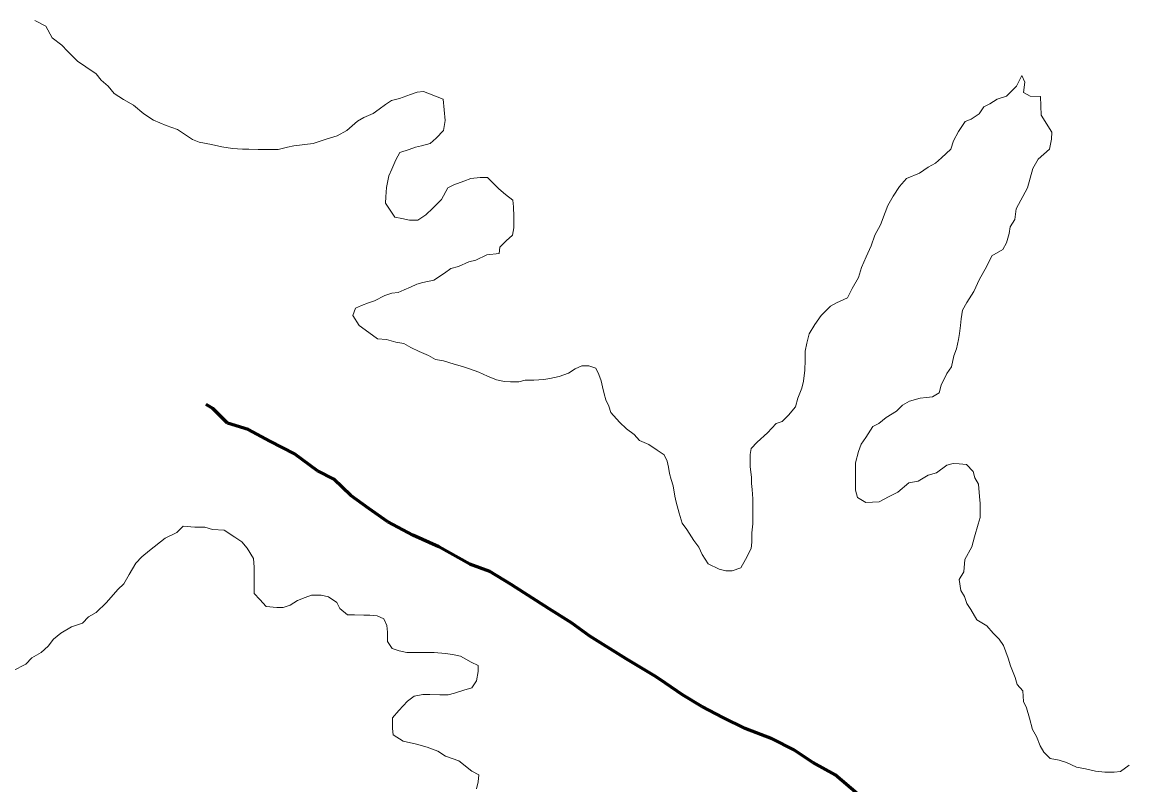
# Model space of a CAD drawing. Extents: x 553962 to 842807, y 8883888 to 9032388.
# Drawn here: x 803783.7 to 804140.5, y 9014871.9 to 9015118 of the extents above; entities that cross this region are included whole.
import ezdxf

# ---------------------------------------------------------------- set-up
doc = ezdxf.new("R2010")
doc.units = 0
doc.header["$LTSCALE"] = 160
doc.linetypes.add('LONG_DASH_SHORT_DASH', pattern=[9.9, 6, -1.2, 1.5, -1.2])
doc.layers.add('60', color=7, linetype='Continuous', lineweight=13)

msp = doc.modelspace()

# ---------------------------------------------------------------- linework, layer by layer
at = {"layer": '60'}
for points in [[(803919.5, 9015093.1), (803913.2, 9015095.6), (803911.2, 9015095.4), (803909, 9015094.6), (803905.4, 9015093.4), (803902.9, 9015092.7), (803900.9, 9015091.4), (803898.9, 9015089.9), (803896.9, 9015088.5), (803893.9, 9015087.2), (803891.9, 9015086), (803888.4, 9015083), (803885.3, 9015081.3), (803882.1, 9015080.3), (803877.6, 9015078.8), (803871.3, 9015078.1), (803869.3, 9015077.6), (803866.3, 9015076.9), (803862.8, 9015076.9), (803859.8, 9015076.9), (803856.8, 9015077), (803854.8, 9015077), (803851.6, 9015077.2), (803848.1, 9015077.8), (803844.8, 9015078.5), (803840.8, 9015079.3), (803838.6, 9015080.1), (803833.8, 9015083.4), (803830.1, 9015084.6), (803826.1, 9015086.4), (803822.9, 9015088.4), (803819.6, 9015091.2), (803816.4, 9015093), (803813.4, 9015095), (803811.4, 9015097.3), (803809.2, 9015099.3), (803807.5, 9015101.3), (803804.2, 9015103.6), (803801.5, 9015105.4), (803798.3, 9015108.6), (803796.5, 9015110.6), (803793.3, 9015112.9), (803791.3, 9015116.7), (803787.8, 9015118.5)], [(803919.5, 9015093.1), (803913.2, 9015095.6), (803911.2, 9015095.4), (803909, 9015094.6), (803905.4, 9015093.4), (803902.9, 9015092.7), (803900.9, 9015091.4), (803898.9, 9015089.9), (803896.9, 9015088.5), (803893.9, 9015087.2), (803891.9, 9015086), (803888.4, 9015083), (803885.3, 9015081.3), (803882.1, 9015080.3), (803877.6, 9015078.8), (803871.3, 9015078.1), (803869.3, 9015077.6), (803866.3, 9015076.9), (803862.8, 9015076.9), (803859.8, 9015076.9), (803856.8, 9015077), (803854.8, 9015077), (803851.6, 9015077.2), (803848.1, 9015077.8), (803844.8, 9015078.5), (803840.8, 9015079.3), (803838.6, 9015080.1), (803833.8, 9015083.4), (803830.1, 9015084.6), (803826.1, 9015086.4), (803822.9, 9015088.4), (803819.6, 9015091.2), (803816.4, 9015093), (803813.4, 9015095), (803811.4, 9015097.3), (803809.2, 9015099.3), (803807.5, 9015101.3), (803804.2, 9015103.6), (803801.5, 9015105.4), (803798.3, 9015108.6), (803796.5, 9015110.6), (803793.3, 9015112.9), (803791.3, 9015116.7), (803787.8, 9015118.5)], [(804112.5, 9015088), (804112.3, 9015094), (804109, 9015094.1), (804106.8, 9015095.3), (804107.3, 9015098.6), (804106.3, 9015100.8), (804104.6, 9015097.3), (804101.3, 9015094.1), (804098.3, 9015093.1), (804096, 9015091.6), (804094, 9015090.7), (804092.5, 9015088.4), (804090, 9015086.7), (804088, 9015085.9), (804085.9, 9015082.7), (804084.2, 9015079.7), (804083.4, 9015077), (804080.4, 9015074.2), (804078.4, 9015072.5), (804076.1, 9015071.2), (804073.3, 9015069.3), (804069.1, 9015067.5), (804066.8, 9015065), (804064.8, 9015061.8), (804063, 9015058.8), (804062.2, 9015056.6), (804060.7, 9015052.6), (804058.9, 9015049.3), (804057.7, 9015045.8), (804056.1, 9015042.3), (804054.6, 9015038.8), (804053.6, 9015035.6), (804051.5, 9015032.1), (804050, 9015029.1), (804046.5, 9015027.4), (804044.5, 9015026.4), (804041.5, 9015023.4), (804039.5, 9015020.4), (804037.7, 9015017.4), (804036.9, 9015014.4), (804036.4, 9015011.9), (804036.4, 9015008.9), (804036.3, 9015005.7), (804035.8, 9015002.2), (804035.3, 9014999.9), (804034, 9014996.7), (804033.2, 9014993.9), (804031, 9014991.2), (804029, 9014989.2), (804027, 9014988.5), (804024.2, 9014985.5), (804020.9, 9014982.5), (804018.9, 9014980.5), (804018.6, 9014978.5), (804018.6, 9014976.5), (804018.6, 9014974.5), (804019.1, 9014971.2), (804019.1, 9014969.2), (804019.3, 9014967.2), (804019.5, 9014964.2), (804019.5, 9014962), (804019.5, 9014958.7), (804019.5, 9014956.2), (804019.2, 9014953.2), (804019.2, 9014950.2), (804018.9, 9014948.2), (804017.1, 9014944.7), (804015.6, 9014942), (804012.8, 9014941), (804010.8, 9014941), (804008.6, 9014941.5), (804005.1, 9014943.3), (804003.1, 9014946.3), (804002.1, 9014948.6), (804000.4, 9014950.8), (803998.2, 9014954.3), (803996.7, 9014956.4), (803995.7, 9014959.6), (803994.7, 9014963.1), (803994.3, 9014965.1), (803993.8, 9014968.4), (803993.1, 9014970.4), (803992.6, 9014972.4), (803992.3, 9014974.4), (803991.8, 9014976.4), (803990.9, 9014978.4), (803988.6, 9014979.9), (803985.9, 9014981.7), (803982.9, 9014983), (803981.2, 9014985), (803978.7, 9014986.8), (803976.4, 9014989), (803973.7, 9014992.1), (803973, 9014994.1), (803972, 9014996.1), (803971.5, 9014998.1), (803971, 9015000.3), (803970.5, 9015002.3), (803969.8, 9015004.3), (803968.8, 9015006.4), (803966.6, 9015007.1)], [(804112.5, 9015088), (804112.3, 9015094), (804109, 9015094.1), (804106.8, 9015095.3), (804107.3, 9015098.6), (804106.3, 9015100.8), (804104.6, 9015097.3), (804101.3, 9015094.1), (804098.3, 9015093.1), (804096, 9015091.6), (804094, 9015090.7), (804092.5, 9015088.4), (804090, 9015086.7), (804088, 9015085.9), (804085.9, 9015082.7), (804084.2, 9015079.7), (804083.4, 9015077), (804080.4, 9015074.2), (804078.4, 9015072.5), (804076.1, 9015071.2), (804073.3, 9015069.3), (804069.1, 9015067.5), (804066.8, 9015065), (804064.8, 9015061.8), (804063, 9015058.8), (804062.2, 9015056.6), (804060.7, 9015052.6), (804058.9, 9015049.3), (804057.7, 9015045.8), (804056.1, 9015042.3), (804054.6, 9015038.8), (804053.6, 9015035.6), (804051.5, 9015032.1), (804050, 9015029.1), (804046.5, 9015027.4), (804044.5, 9015026.4), (804041.5, 9015023.4), (804039.5, 9015020.4), (804037.7, 9015017.4), (804036.9, 9015014.4), (804036.4, 9015011.9), (804036.4, 9015008.9), (804036.3, 9015005.7), (804035.8, 9015002.2), (804035.3, 9014999.9), (804034, 9014996.7), (804033.2, 9014993.9), (804031, 9014991.2), (804029, 9014989.2), (804027, 9014988.5), (804024.2, 9014985.5), (804020.9, 9014982.5), (804018.9, 9014980.5), (804018.6, 9014978.5), (804018.6, 9014976.5), (804018.6, 9014974.5), (804019.1, 9014971.2), (804019.1, 9014969.2), (804019.3, 9014967.2), (804019.5, 9014964.2), (804019.5, 9014962), (804019.5, 9014958.7), (804019.5, 9014956.2), (804019.2, 9014953.2), (804019.2, 9014950.2), (804018.9, 9014948.2), (804017.1, 9014944.7), (804015.6, 9014942), (804012.8, 9014941), (804010.8, 9014941), (804008.6, 9014941.5), (804005.1, 9014943.3), (804003.1, 9014946.3), (804002.1, 9014948.6), (804000.4, 9014950.8), (803998.2, 9014954.3), (803996.7, 9014956.4), (803995.7, 9014959.6), (803994.7, 9014963.1), (803994.3, 9014965.1), (803993.8, 9014968.4), (803993.1, 9014970.4), (803992.6, 9014972.4), (803992.3, 9014974.4), (803991.8, 9014976.4), (803990.9, 9014978.4), (803988.6, 9014979.9), (803985.9, 9014981.7), (803982.9, 9014983), (803981.2, 9014985), (803978.7, 9014986.8), (803976.4, 9014989), (803973.7, 9014992.1), (803973, 9014994.1), (803972, 9014996.1), (803971.5, 9014998.1), (803971, 9015000.3), (803970.5, 9015002.3), (803969.8, 9015004.3), (803968.8, 9015006.4), (803966.6, 9015007.1)], [(803966.6, 9015007.1), (803964.3, 9015007.1), (803962.1, 9015006.2), (803960, 9015004.7), (803957, 9015003.7), (803954, 9015003), (803952, 9015002.7), (803948.8, 9015002.5), (803946, 9015002.5), (803944, 9015002), (803941.3, 9015002), (803939.3, 9015002.1), (803936.8, 9015002.6), (803933.8, 9015003.8), (803931, 9015005.1), (803928, 9015006.1), (803925.8, 9015006.9), (803923.1, 9015007.7), (803919.6, 9015008.7), (803917.1, 9015009.2), (803914.8, 9015010.5), (803911.8, 9015011.7), (803909.1, 9015013), (803906.8, 9015014.3), (803904.3, 9015014.8), (803901.3, 9015015.6), (803898.3, 9015015.8), (803895.6, 9015017.9), (803892.4, 9015020.1), (803890.4, 9015023.4), (803891.2, 9015025.7), (803893.2, 9015026.6), (803895.4, 9015027.4), (803897.4, 9015028.1), (803900.7, 9015029.8), (803903, 9015030.6), (803905, 9015030.8), (803907, 9015031.6), (803909, 9015032.5), (803911, 9015033.5), (803913, 9015034), (803916.5, 9015034.7), (803920, 9015037), (803922, 9015038.5), (803924.5, 9015039.2), (803927.8, 9015040.7), (803930.1, 9015041.2), (803933.6, 9015042.9), (803937.6, 9015043.4), (803937.8, 9015045.4), (803939.9, 9015047.4), (803941.9, 9015049.3), (803942.4, 9015051.6), (803942.4, 9015055.3), (803942.2, 9015058.4), (803942, 9015060.6), (803939.7, 9015062.4), (803937.5, 9015064.2), (803933.8, 9015067.9), (803931.5, 9015067.9), (803928.5, 9015067.5), (803926.2, 9015066.7), (803923, 9015065.5), (803921, 9015064.5), (803919, 9015060.8), (803916.2, 9015058), (803913.9, 9015055.8), (803911.4, 9015054.1), (803908.7, 9015054.1), (803906.2, 9015054.6), (803903.9, 9015055.1), (803902.2, 9015057.6), (803900.9, 9015059.6), (803901, 9015061.6), (803901.2, 9015064.6), (803902, 9015068.4), (803903, 9015070.6), (803904.3, 9015073.6), (803905.6, 9015075.9), (803908.6, 9015076.9), (803910.6, 9015077.6), (803912.6, 9015078.1), (803915.3, 9015078.8), (803917.3, 9015080.6), (803919.6, 9015083), (803920.2, 9015086.3), (803919.5, 9015093.1)], [(803966.6, 9015007.1), (803964.3, 9015007.1), (803962.1, 9015006.2), (803960, 9015004.7), (803957, 9015003.7), (803954, 9015003), (803952, 9015002.7), (803948.8, 9015002.5), (803946, 9015002.5), (803944, 9015002), (803941.3, 9015002), (803939.3, 9015002.1), (803936.8, 9015002.6), (803933.8, 9015003.8), (803931, 9015005.1), (803928, 9015006.1), (803925.8, 9015006.9), (803923.1, 9015007.7), (803919.6, 9015008.7), (803917.1, 9015009.2), (803914.8, 9015010.5), (803911.8, 9015011.7), (803909.1, 9015013), (803906.8, 9015014.3), (803904.3, 9015014.8), (803901.3, 9015015.6), (803898.3, 9015015.8), (803895.6, 9015017.9), (803892.4, 9015020.1), (803890.4, 9015023.4), (803891.2, 9015025.7), (803893.2, 9015026.6), (803895.4, 9015027.4), (803897.4, 9015028.1), (803900.7, 9015029.8), (803903, 9015030.6), (803905, 9015030.8), (803907, 9015031.6), (803909, 9015032.5), (803911, 9015033.5), (803913, 9015034), (803916.5, 9015034.7), (803920, 9015037), (803922, 9015038.5), (803924.5, 9015039.2), (803927.8, 9015040.7), (803930.1, 9015041.2), (803933.6, 9015042.9), (803937.6, 9015043.4), (803937.8, 9015045.4), (803939.9, 9015047.4), (803941.9, 9015049.3), (803942.4, 9015051.6), (803942.4, 9015055.3), (803942.2, 9015058.4), (803942, 9015060.6), (803939.7, 9015062.4), (803937.5, 9015064.2), (803933.8, 9015067.9), (803931.5, 9015067.9), (803928.5, 9015067.5), (803926.2, 9015066.7), (803923, 9015065.5), (803921, 9015064.5), (803919, 9015060.8), (803916.2, 9015058), (803913.9, 9015055.8), (803911.4, 9015054.1), (803908.7, 9015054.1), (803906.2, 9015054.6), (803903.9, 9015055.1), (803902.2, 9015057.6), (803900.9, 9015059.6), (803901, 9015061.6), (803901.2, 9015064.6), (803902, 9015068.4), (803903, 9015070.6), (803904.3, 9015073.6), (803905.6, 9015075.9), (803908.6, 9015076.9), (803910.6, 9015077.6), (803912.6, 9015078.1), (803915.3, 9015078.8), (803917.3, 9015080.6), (803919.6, 9015083), (803920.2, 9015086.3), (803919.5, 9015093.1)], [(804075.5, 9014996.9), (804077.5, 9014997.1), (804079.6, 9014998.4), (804080.3, 9015000.9), (804082.1, 9015004.6), (804083.6, 9015006.8), (804084.4, 9015010.3), (804085.2, 9015012.6), (804085.9, 9015015.6), (804086.2, 9015017.6), (804086.5, 9015020.1), (804086.7, 9015022.3), (804087.2, 9015025.1), (804088.5, 9015027.6), (804090.8, 9015031.1), (804092.6, 9015035.1), (804094.9, 9015039.1), (804096.6, 9015042.6), (804100.2, 9015044.6), (804101.4, 9015046.8), (804102.2, 9015049.8), (804102.5, 9015052), (804104, 9015054.3), (804104.5, 9015057.8), (804108.1, 9015064.5), (804109.9, 9015070.8), (804111.6, 9015073.8), (804115.2, 9015077), (804115.9, 9015080.2), (804116, 9015082.5), (804112.5, 9015088)], [(804075.5, 9014996.9), (804077.5, 9014997.1), (804079.6, 9014998.4), (804080.3, 9015000.9), (804082.1, 9015004.6), (804083.6, 9015006.8), (804084.4, 9015010.3), (804085.2, 9015012.6), (804085.9, 9015015.6), (804086.2, 9015017.6), (804086.5, 9015020.1), (804086.7, 9015022.3), (804087.2, 9015025.1), (804088.5, 9015027.6), (804090.8, 9015031.1), (804092.6, 9015035.1), (804094.9, 9015039.1), (804096.6, 9015042.6), (804100.2, 9015044.6), (804101.4, 9015046.8), (804102.2, 9015049.8), (804102.5, 9015052), (804104, 9015054.3), (804104.5, 9015057.8), (804108.1, 9015064.5), (804109.9, 9015070.8), (804111.6, 9015073.8), (804115.2, 9015077), (804115.9, 9015080.2), (804116, 9015082.5), (804112.5, 9015088)], [(804140.9, 9014878.3), (804138.1, 9014876.3), (804136.1, 9014876.1), (804133.1, 9014876.1), (804130.1, 9014876.4), (804126.9, 9014877.1), (804123.9, 9014877.7), (804120.7, 9014879.2), (804118.4, 9014879.9), (804115.4, 9014880.5), (804113.4, 9014882.5), (804112.2, 9014884.5), (804111, 9014887.5), (804109.7, 9014889.8), (804108.8, 9014893.5), (804107.8, 9014896.8), (804106.8, 9014898.8), (804106.6, 9014902.3), (804104.8, 9014904.3), (804104.1, 9014906.6), (804102.6, 9014910.3), (804101.9, 9014912.8), (804100.4, 9014916.9), (804099, 9014918.9), (804097, 9014920.9), (804095, 9014923.2), (804091.8, 9014925.2), (804089.8, 9014928.5), (804088.5, 9014930.5), (804087.8, 9014932.7), (804086.6, 9014934.7), (804086.1, 9014938.2), (804087.6, 9014940.7), (804087.9, 9014944.7), (804090.2, 9014948.7), (804091, 9014952), (804092.2, 9014956), (804092.8, 9014958.2), (804092.8, 9014962.7), (804092.6, 9014965), (804092.3, 9014969), (804091.1, 9014971), (804090.6, 9014973), (804088.4, 9014975.3), (804086.1, 9014975.5), (804084.1, 9014975.6), (804082.1, 9014975.1), (804078.8, 9014972.6), (804076.1, 9014971.8), (804072.8, 9014969.9), (804069.8, 9014969.4), (804066.3, 9014966.4), (804063.3, 9014964.9), (804060.3, 9014963.2), (804056, 9014963), (804053.3, 9014964.7), (804052.6, 9014967), (804052.6, 9014970.5), (804052.6, 9014973.8), (804052.6, 9014975.8), (804053.6, 9014979.5), (804054.4, 9014981.8), (804055.9, 9014984), (804058.2, 9014987.5), (804060.2, 9014988.5), (804062.5, 9014990.5), (804065.8, 9014992.5), (804067.8, 9014994.4), (804070, 9014995.7), (804073.5, 9014996.7), (804075.5, 9014996.9)], [(804140.9, 9014878.3), (804138.1, 9014876.3), (804136.1, 9014876.1), (804133.1, 9014876.1), (804130.1, 9014876.4), (804126.9, 9014877.1), (804123.9, 9014877.7), (804120.7, 9014879.2), (804118.4, 9014879.9), (804115.4, 9014880.5), (804113.4, 9014882.5), (804112.2, 9014884.5), (804111, 9014887.5), (804109.7, 9014889.8), (804108.8, 9014893.5), (804107.8, 9014896.8), (804106.8, 9014898.8), (804106.6, 9014902.3), (804104.8, 9014904.3), (804104.1, 9014906.6), (804102.6, 9014910.3), (804101.9, 9014912.8), (804100.4, 9014916.9), (804099, 9014918.9), (804097, 9014920.9), (804095, 9014923.2), (804091.8, 9014925.2), (804089.8, 9014928.5), (804088.5, 9014930.5), (804087.8, 9014932.7), (804086.6, 9014934.7), (804086.1, 9014938.2), (804087.6, 9014940.7), (804087.9, 9014944.7), (804090.2, 9014948.7), (804091, 9014952), (804092.2, 9014956), (804092.8, 9014958.2), (804092.8, 9014962.7), (804092.6, 9014965), (804092.3, 9014969), (804091.1, 9014971), (804090.6, 9014973), (804088.4, 9014975.3), (804086.1, 9014975.5), (804084.1, 9014975.6), (804082.1, 9014975.1), (804078.8, 9014972.6), (804076.1, 9014971.8), (804072.8, 9014969.9), (804069.8, 9014969.4), (804066.3, 9014966.4), (804063.3, 9014964.9), (804060.3, 9014963.2), (804056, 9014963), (804053.3, 9014964.7), (804052.6, 9014967), (804052.6, 9014970.5), (804052.6, 9014973.8), (804052.6, 9014975.8), (804053.6, 9014979.5), (804054.4, 9014981.8), (804055.9, 9014984), (804058.2, 9014987.5), (804060.2, 9014988.5), (804062.5, 9014990.5), (804065.8, 9014992.5), (804067.8, 9014994.4), (804070, 9014995.7), (804073.5, 9014996.7), (804075.5, 9014996.9)], [(803780.7, 9014908.7), (803784.8, 9014910.9), (803786.8, 9014912.9), (803789.8, 9014914.7), (803792.1, 9014916.7), (803793.8, 9014918.9), (803796.1, 9014920.9), (803799.6, 9014922.9), (803803.1, 9014924.1), (803805.1, 9014926.1), (803807.6, 9014927.6), (803810.9, 9014930.8), (803814.5, 9014935), (803816.5, 9014936.8), (803818.2, 9014939.8), (803820.3, 9014943.5), (803822.3, 9014945.5), (803824.8, 9014947.5), (803829.8, 9014951.5), (803833.6, 9014953.4), (803835.6, 9014955.4), (803839.4, 9014955.1), (803842.6, 9014955.1), (803845.1, 9014954.3), (803848.9, 9014954.1), (803852.3, 9014951.8), (803854.6, 9014950.3), (803856.3, 9014948.3), (803858.3, 9014945), (803858.5, 9014942.2), (803858.5, 9014940), (803858.5, 9014937), (803858.5, 9014933.7), (803860.4, 9014931.7), (803862.4, 9014929.5), (803865.9, 9014929.2), (803867.9, 9014929.2), (803870.2, 9014929.9), (803872.5, 9014931.4), (803875, 9014932.4), (803877, 9014933.1), (803880.2, 9014933.1), (803882.5, 9014932.6), (803885.2, 9014930.8), (803886.2, 9014928.8), (803888.7, 9014926.8), (803890.9, 9014926.8), (803893.9, 9014926.7), (803895.9, 9014926.7), (803898.2, 9014926.5), (803900.4, 9014925.5), (803901.4, 9014923.4), (803901.6, 9014921.2), (803901.6, 9014918.2), (803903.1, 9014915.9), (803905.3, 9014915.2), (803907.8, 9014914.6), (803909.8, 9014914.6), (803913.1, 9014914.6), (803916.6, 9014914.6), (803920.3, 9014914.3), (803922.6, 9014914), (803925.1, 9014913.5), (803928.6, 9014911.5), (803930.8, 9014910.5), (803930.8, 9014908.5), (803930.3, 9014905.5), (803928.8, 9014903.2), (803926.2, 9014902.5), (803923.2, 9014901.5), (803921.2, 9014901), (803918.5, 9014901), (803915.2, 9014901.1), (803913, 9014901.1), (803910.2, 9014900.6), (803908, 9014898.9), (803905.2, 9014895.9), (803903.2, 9014893.6), (803903.2, 9014890.1), (803903.4, 9014888.1), (803906.6, 9014886.1), (803910.9, 9014885.1), (803914.4, 9014884.1), (803917.8, 9014882.8), (803920.3, 9014881.2), (803924.6, 9014879.7), (803928.8, 9014876.4), (803931, 9014875.2), (803930.8, 9014872.9), (803930.3, 9014870.7)]]:
    msp.add_lwpolyline(points, dxfattribs=at)
at = {"layer": '60', "linetype": 'LONG_DASH_SHORT_DASH', "lineweight": 60}
for points in [[(803856.6, 9014986.6), (803849.9, 9014988.6), (803845.2, 9014993.4), (803843.1, 9014994.6)], [(804053.3, 9014869.1), (804046.1, 9014875.2), (804038.9, 9014879.2), (804032.7, 9014883.3), (804025.7, 9014886.8), (804017, 9014890.1), (804009.8, 9014893.7), (804003, 9014897.2), (803996.8, 9014901), (803991.3, 9014904.8), (803988.3, 9014906.8), (803978.6, 9014912.6), (803966.9, 9014919.9), (803961, 9014924.2), (803953.7, 9014928.7), (803941.5, 9014936.6), (803934.6, 9014940.8), (803928.1, 9014943.1), (803918.1, 9014948.7), (803909.7, 9014952.5), (803901.7, 9014956.8), (803895.5, 9014961.1), (803889.7, 9014965.3), (803884.3, 9014970.6), (803879, 9014973.2), (803871.6, 9014978.7), (803863.6, 9014982.8), (803856.6, 9014986.6)]]:
    msp.add_lwpolyline(points, dxfattribs=at)

doc.saveas('drawing.dxf')
